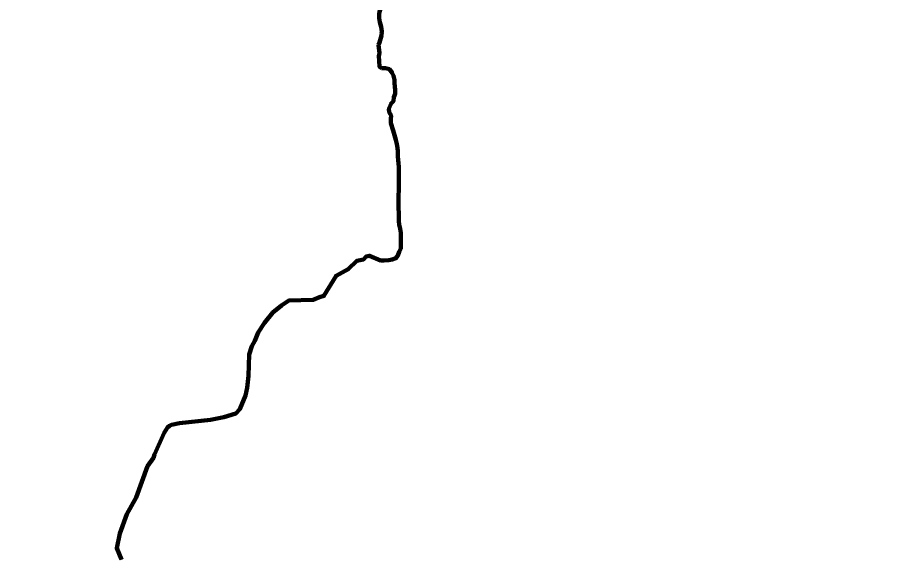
# Model space of a CAD drawing. Extents: x -1643653 to 4543381, y 1624270 to 13878484.
# Drawn here: x 713736 to 727176, y 8915367 to 8923757 of the extents above; entities that cross this region are included whole.
import ezdxf

# ---------------------------------------------------------------- set-up
doc = ezdxf.new("R2010")
doc.units = 0
doc.header["$LTSCALE"] = 160
for name, color, linetype, lineweight in [('24', 7, 'Continuous', 25), ('53', 7, 'Continuous', 106), ('60', 7, 'Continuous', 13)]:
    doc.layers.add(name, color=color, linetype=linetype, lineweight=lineweight)

msp = doc.modelspace()

# ---------------------------------------------------------------- linework, layer by layer
at = {"layer": '24', "lineweight": 53}
msp.add_line((719358.5, 8923328.1), (719358.6, 8923326.6), dxfattribs=at)
for points in [[(719358.6, 8923326.6), (719372.1, 8923197), (719363, 8923148), (719367.5, 8923075.7), (719375.1, 8922983.9), (719405.7, 8922963.6)], [(719405.7, 8922963.6), (719467, 8922963.5), (719527.9, 8922947.8), (719573.3, 8922891.5), (719593.3, 8922845.5), (719608.1, 8922779.2), (719607.8, 8922728.2), (719612.5, 8922677.3), (719617.2, 8922621.2), (719616.8, 8922565.2), (719596.1, 8922509.3), (719590.6, 8922448.2), (719555.4, 8922413.6), (719520.2, 8922331.3), (719524.1, 8922280.4), (719553.5, 8922224.3), (719553.1, 8922173.4), (719552.7, 8922107.2), (719587.5, 8921989.8), (719627.2, 8921846.9), (719642, 8921780.6), (719656.8, 8921724.4), (719661.5, 8921663.3), (719661, 8921586.9), (719665.7, 8921535.9), (719670.4, 8921479.9), (719675.1, 8921423.8), (719674.7, 8921357.6), (719674.3, 8921301.6), (719673.9, 8921240.4), (719673.5, 8921184.4), (719673.1, 8921123.3), (719672.6, 8921057.1), (719672.1, 8920985.7), (719671.7, 8920929.7), (719671.3, 8920863.5), (719670.7, 8920782), (719675.3, 8920705.6), (719674.8, 8920644.4), (719674.4, 8920578.2), (719679.1, 8920527.2), (719693.9, 8920460.9), (719703.7, 8920399.8), (719708.3, 8920328.4), (719707.9, 8920272.4), (719707.5, 8920211.2), (719707.1, 8920155.2), (719681.3, 8920099.3), (719660.5, 8920043.4), (719629.7, 8920002.9), (719573.7, 8919982.9), (719517.6, 8919973.1), (719446.4, 8919968.4), (719388, 8919968.8)], [(719388, 8919968.8), (719217, 8920039.9), (719168.4, 8920030.7), (719126.8, 8919983.7), (719021.9, 8919963.8), (718888.7, 8919829.8), (718888.7, 8919829.8)], [(718888.7, 8919829.8), (718698.9, 8919728.1), (718508.1, 8919414.8), (718441.7, 8919396.1), (718342.3, 8919352.7), (717962.6, 8919341.8), (717850.2, 8919266.6), (717715.4, 8919155.6), (717584.3, 8918993), (717484.9, 8918843.2), (717433.5, 8918714), (717386.5, 8918633.6), (717343.6, 8918502.1), (717334.1, 8918168.6), (717316.4, 8917983.3), (717287.5, 8917863.5), (717202.1, 8917652.5), (717139.9, 8917584.2), (716949.9, 8917526.3), (716744.6, 8917482.9), (716262.7, 8917433.2), (716138.9, 8917405.7), (716105.4, 8917390.9), (716076.8, 8917365.2), (716021.3, 8917281.8), (715870.4, 8916945.9), (715855.1, 8916891.8), (715765.5, 8916761), (715585.2, 8916273.3), (715439.9, 8916014.5), (715332.6, 8915712.1), (715285.6, 8915483), (715360.4, 8915309.1)]]:
    msp.add_lwpolyline(points, dxfattribs=at)
msp.add_spline([(719411.8, 8923993.9), (719393.1, 8923985.6), (719389.3, 8923947.6), (719370.3, 8923807.2), (719381.7, 8923678.2), (719408.2, 8923534), (719404.4, 8923473.3), (719358.5, 8923328.1)], degree=3, dxfattribs=at)
at = {"layer": '53'}
msp.add_line((719358.5, 8923328.1), (719358.6, 8923326.6), dxfattribs=at)
msp.add_line((719358.5, 8923328.1), (719358.6, 8923326.6), dxfattribs=at)
msp.add_line((719358.5, 8923328.1), (719358.6, 8923326.6), dxfattribs=at)
for points in [[(719358.6, 8923326.6), (719372.1, 8923197), (719363, 8923148), (719367.5, 8923075.7), (719375.1, 8922983.9), (719405.7, 8922963.6)], [(719358.6, 8923326.6), (719372.1, 8923197), (719363, 8923148), (719367.5, 8923075.7), (719375.1, 8922983.9), (719405.7, 8922963.6)], [(719358.6, 8923326.6), (719372.1, 8923197), (719363, 8923148), (719367.5, 8923075.7), (719375.1, 8922983.9), (719405.7, 8922963.6)], [(719405.7, 8922963.6), (719467, 8922963.5), (719527.9, 8922947.8), (719573.3, 8922891.5), (719593.3, 8922845.5), (719608.1, 8922779.2), (719607.8, 8922728.2), (719612.5, 8922677.3), (719617.2, 8922621.2), (719616.8, 8922565.2), (719596.1, 8922509.3), (719590.6, 8922448.2), (719555.4, 8922413.6), (719520.2, 8922331.3), (719524.1, 8922280.4), (719553.5, 8922224.3), (719553.1, 8922173.4), (719552.7, 8922107.2), (719587.5, 8921989.8), (719627.2, 8921846.9), (719642, 8921780.6), (719656.8, 8921724.4), (719661.5, 8921663.3), (719661, 8921586.9), (719665.7, 8921535.9), (719670.4, 8921479.9), (719675.1, 8921423.8), (719674.7, 8921357.6), (719674.3, 8921301.6), (719673.9, 8921240.4), (719673.5, 8921184.4), (719673.1, 8921123.3), (719672.6, 8921057.1), (719672.1, 8920985.7), (719671.7, 8920929.7), (719671.3, 8920863.5), (719670.7, 8920782), (719675.3, 8920705.6), (719674.8, 8920644.4), (719674.4, 8920578.2), (719679.1, 8920527.2), (719693.9, 8920460.9), (719703.7, 8920399.8), (719708.3, 8920328.4), (719707.9, 8920272.4), (719707.5, 8920211.2), (719707.1, 8920155.2), (719681.3, 8920099.3), (719660.5, 8920043.4), (719629.7, 8920002.9), (719573.7, 8919982.9), (719517.6, 8919973.1), (719446.4, 8919968.4), (719388, 8919968.8)], [(719405.7, 8922963.6), (719467, 8922963.5), (719527.9, 8922947.8), (719573.3, 8922891.5), (719593.3, 8922845.5), (719608.1, 8922779.2), (719607.8, 8922728.2), (719612.5, 8922677.3), (719617.2, 8922621.2), (719616.8, 8922565.2), (719596.1, 8922509.3), (719590.6, 8922448.2), (719555.4, 8922413.6), (719520.2, 8922331.3), (719524.1, 8922280.4), (719553.5, 8922224.3), (719553.1, 8922173.4), (719552.7, 8922107.2), (719587.5, 8921989.8), (719627.2, 8921846.9), (719642, 8921780.6), (719656.8, 8921724.4), (719661.5, 8921663.3), (719661, 8921586.9), (719665.7, 8921535.9), (719670.4, 8921479.9), (719675.1, 8921423.8), (719674.7, 8921357.6), (719674.3, 8921301.6), (719673.9, 8921240.4), (719673.5, 8921184.4), (719673.1, 8921123.3), (719672.6, 8921057.1), (719672.1, 8920985.7), (719671.7, 8920929.7), (719671.3, 8920863.5), (719670.7, 8920782), (719675.3, 8920705.6), (719674.8, 8920644.4), (719674.4, 8920578.2), (719679.1, 8920527.2), (719693.9, 8920460.9), (719703.7, 8920399.8), (719708.3, 8920328.4), (719707.9, 8920272.4), (719707.5, 8920211.2), (719707.1, 8920155.2), (719681.3, 8920099.3), (719660.5, 8920043.4), (719629.7, 8920002.9), (719573.7, 8919982.9), (719517.6, 8919973.1), (719446.4, 8919968.4), (719388, 8919968.8)], [(719405.7, 8922963.6), (719467, 8922963.5), (719527.9, 8922947.8), (719573.3, 8922891.5), (719593.3, 8922845.5), (719608.1, 8922779.2), (719607.8, 8922728.2), (719612.5, 8922677.3), (719617.2, 8922621.2), (719616.8, 8922565.2), (719596.1, 8922509.3), (719590.6, 8922448.2), (719555.4, 8922413.6), (719520.2, 8922331.3), (719524.1, 8922280.4), (719553.5, 8922224.3), (719553.1, 8922173.4), (719552.7, 8922107.2), (719587.5, 8921989.8), (719627.2, 8921846.9), (719642, 8921780.6), (719656.8, 8921724.4), (719661.5, 8921663.3), (719661, 8921586.9), (719665.7, 8921535.9), (719670.4, 8921479.9), (719675.1, 8921423.8), (719674.7, 8921357.6), (719674.3, 8921301.6), (719673.9, 8921240.4), (719673.5, 8921184.4), (719673.1, 8921123.3), (719672.6, 8921057.1), (719672.1, 8920985.7), (719671.7, 8920929.7), (719671.3, 8920863.5), (719670.7, 8920782), (719675.3, 8920705.6), (719674.8, 8920644.4), (719674.4, 8920578.2), (719679.1, 8920527.2), (719693.9, 8920460.9), (719703.7, 8920399.8), (719708.3, 8920328.4), (719707.9, 8920272.4), (719707.5, 8920211.2), (719707.1, 8920155.2), (719681.3, 8920099.3), (719660.5, 8920043.4), (719629.7, 8920002.9), (719573.7, 8919982.9), (719517.6, 8919973.1), (719446.4, 8919968.4), (719388, 8919968.8)], [(719388, 8919968.8), (719217, 8920039.9), (719168.4, 8920030.7), (719126.8, 8919983.7), (719021.9, 8919963.8), (718888.7, 8919829.8), (718888.7, 8919829.8)], [(719388, 8919968.8), (719217, 8920039.9), (719168.4, 8920030.7), (719126.8, 8919983.7), (719021.9, 8919963.8), (718888.7, 8919829.8), (718888.7, 8919829.8)], [(719388, 8919968.8), (719217, 8920039.9), (719168.4, 8920030.7), (719126.8, 8919983.7), (719021.9, 8919963.8), (718888.7, 8919829.8), (718888.7, 8919829.8)], [(718888.7, 8919829.8), (718698.9, 8919728.1), (718508.1, 8919414.8), (718441.7, 8919396.1), (718342.3, 8919352.7), (717962.6, 8919341.8), (717850.2, 8919266.6), (717715.4, 8919155.6), (717584.3, 8918993), (717484.9, 8918843.2), (717433.5, 8918714), (717386.5, 8918633.6), (717343.6, 8918502.1), (717334.1, 8918168.6), (717316.4, 8917983.3), (717287.5, 8917863.5), (717202.1, 8917652.5), (717139.9, 8917584.2), (716949.9, 8917526.3), (716744.6, 8917482.9), (716262.7, 8917433.2), (716138.9, 8917405.7), (716105.4, 8917390.9), (716076.8, 8917365.2), (716021.3, 8917281.8), (715870.4, 8916945.9), (715855.1, 8916891.8), (715765.5, 8916761), (715585.2, 8916273.3), (715439.9, 8916014.5), (715332.6, 8915712.1), (715285.6, 8915483), (715360.4, 8915309.1)], [(718888.7, 8919829.8), (718698.9, 8919728.1), (718508.1, 8919414.8), (718441.7, 8919396.1), (718342.3, 8919352.7), (717962.6, 8919341.8), (717850.2, 8919266.6), (717715.4, 8919155.6), (717584.3, 8918993), (717484.9, 8918843.2), (717433.5, 8918714), (717386.5, 8918633.6), (717343.6, 8918502.1), (717334.1, 8918168.6), (717316.4, 8917983.3), (717287.5, 8917863.5), (717202.1, 8917652.5), (717139.9, 8917584.2), (716949.9, 8917526.3), (716744.6, 8917482.9), (716262.7, 8917433.2), (716138.9, 8917405.7), (716105.4, 8917390.9), (716076.8, 8917365.2), (716021.3, 8917281.8), (715870.4, 8916945.9), (715855.1, 8916891.8), (715765.5, 8916761), (715585.2, 8916273.3), (715439.9, 8916014.5), (715332.6, 8915712.1), (715285.6, 8915483), (715360.4, 8915309.1)], [(718888.7, 8919829.8), (718698.9, 8919728.1), (718508.1, 8919414.8), (718441.7, 8919396.1), (718342.3, 8919352.7), (717962.6, 8919341.8), (717850.2, 8919266.6), (717715.4, 8919155.6), (717584.3, 8918993), (717484.9, 8918843.2), (717433.5, 8918714), (717386.5, 8918633.6), (717343.6, 8918502.1), (717334.1, 8918168.6), (717316.4, 8917983.3), (717287.5, 8917863.5), (717202.1, 8917652.5), (717139.9, 8917584.2), (716949.9, 8917526.3), (716744.6, 8917482.9), (716262.7, 8917433.2), (716138.9, 8917405.7), (716105.4, 8917390.9), (716076.8, 8917365.2), (716021.3, 8917281.8), (715870.4, 8916945.9), (715855.1, 8916891.8), (715765.5, 8916761), (715585.2, 8916273.3), (715439.9, 8916014.5), (715332.6, 8915712.1), (715285.6, 8915483), (715360.4, 8915309.1)]]:
    msp.add_lwpolyline(points, dxfattribs=at)
msp.add_spline([(719411.8, 8923993.9), (719393.1, 8923985.6), (719389.3, 8923947.6), (719370.3, 8923807.2), (719381.7, 8923678.2), (719408.2, 8923534), (719404.4, 8923473.3), (719358.5, 8923328.1)], degree=3, dxfattribs=at)
msp.add_spline([(719411.8, 8923993.9), (719393.1, 8923985.6), (719389.3, 8923947.6), (719370.3, 8923807.2), (719381.7, 8923678.2), (719408.2, 8923534), (719404.4, 8923473.3), (719358.5, 8923328.1)], degree=3, dxfattribs=at)
msp.add_spline([(719411.8, 8923993.9), (719393.1, 8923985.6), (719389.3, 8923947.6), (719370.3, 8923807.2), (719381.7, 8923678.2), (719408.2, 8923534), (719404.4, 8923473.3), (719358.5, 8923328.1)], degree=3, dxfattribs=at)
at = {"layer": '60', "lineweight": 25}
msp.add_spline([(814781, 9009175.5), (814787.2, 9009173.4), (814796.9, 9009173.4), (814799.4, 9009172.4), (814805.1, 9009174.5), (814805.6, 9009176.5), (814811.7, 9009179.5), (814811.7, 9009179.5), (814801.5, 9009181), (814790.7, 9009181.5), (814784.1, 9009183.1), (814777.4, 9009185.1), (814778.4, 9009175.5)], degree=3, dxfattribs=at)

doc.saveas('drawing.dxf')
